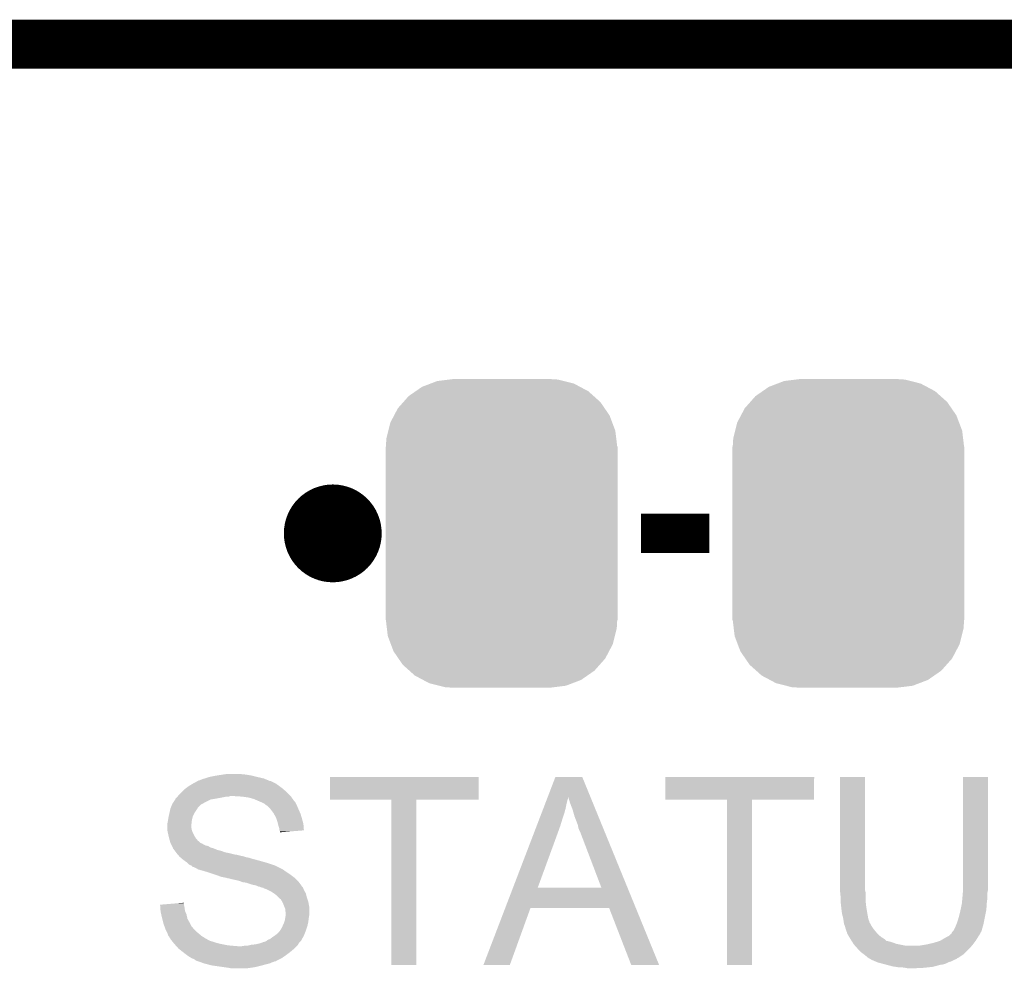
# Model space of a CAD drawing. Extents: x -9 to 122, y -9 to 65.
# Tile 297 of 308: x 97.62 to 102.73, y 59.7 to 64.63. Entities that reach past the tile are written whole.
import ezdxf

# ---------------------------------------------------------------- set-up
doc = ezdxf.new("R2010")
doc.units = 0
doc.layers.get('0').update_dxf_attribs({"linetype": 'CONTINUOUS'})
for name, color, linetype in [('CLICKER_4_FOR_R7FA4M2A_V100_GKO', 14, 'CONTINUOUS'), ('CLICKER_4_FOR_R7FA4M2A_V100_GTO', 12, 'CONTINUOUS'), ('CLICKER_4_FOR_R7FA4M2A_V100_GTS', 13, 'CONTINUOUS')]:
    doc.layers.add(name, color=color, linetype=linetype)

# ---------------------------------------------------------------- blocks, each defined once
blk = doc.blocks.new('CUSTOM_166')
for points in [[(-0.412794, 0.76087), (-0.368484, 0.777768), (0.407388, 0.76087), (0.3756, 0.777768)], [(-0.368484, 0.777768), (-0.333938, 0.790942), (0.3756, 0.777768), (0.32361, 0.790942)], [(-0.333938, 0.790942), (-0.273256, 0.798498), (0.32361, 0.790942), (0.29379, 0.798498)], [(-0.273256, 0.798498), (-0.25019, 0.80137), (0.29379, 0.798498), (0.25019, 0.80137)], [(-0.482218, 0.71288), (-0.44566, 0.738152), (0.47841, 0.71288), (0.45012, 0.738152)], [(-0.44566, 0.738152), (-0.412794, 0.76087), (0.45012, 0.738152), (0.407388, 0.76087)], [(-0.538216, 0.649738), (-0.50967, 0.681926), (0.53514, 0.649738), (0.51306, 0.681926)], [(-0.50967, 0.681926), (-0.482218, 0.71288), (0.51306, 0.681926), (0.47841, 0.71288)], [(-0.55793, 0.61233), (-0.538216, 0.649738), (0.560798, 0.61233), (0.53514, 0.649738)], [(-0.587972, 0.533366), (-0.577562, 0.575076), (0.590586, 0.533366), (0.574852, 0.575076)], [(-0.577562, 0.575076), (-0.55793, 0.61233), (0.574852, 0.575076), (0.560798, 0.61233)], [(-0.597996, 0.49319), (-0.587972, 0.533366), (0.595442, 0.49319), (0.590586, 0.533366)], [(-0.60071, 0.44958), (-0.597996, 0.49319), (0.60071, 0.44958), (0.595442, 0.49319)], [(-0.60198, -0.44958), (-0.60198, 0.44958), (0.60198, -0.44958), (0.60198, 0.44958)], [(-0.59544, -0.49319), (-0.60071, -0.44958), (0.597996, -0.49319), (0.60071, -0.44958)], [(-0.590586, -0.533366), (-0.59544, -0.49319), (0.58797, -0.533366), (0.597996, -0.49319)], [(-0.57485, -0.575076), (-0.590586, -0.533366), (0.577562, -0.575076), (0.58797, -0.533366)], [(-0.560798, -0.61233), (-0.57485, -0.575076), (0.557928, -0.61233), (0.577562, -0.575076)], [(-0.535138, -0.649738), (-0.560798, -0.61233), (0.538216, -0.649738), (0.557928, -0.61233)], [(-0.51306, -0.681926), (-0.535138, -0.649738), (0.509668, -0.681926), (0.538216, -0.649738)], [(-0.478408, -0.71288), (-0.51306, -0.681926), (0.482218, -0.71288), (0.509668, -0.681926)], [(-0.45012, -0.738152), (-0.478408, -0.71288), (0.445658, -0.738152), (0.482218, -0.71288)], [(-0.407386, -0.76087), (-0.45012, -0.738152), (0.412794, -0.76087), (0.445658, -0.738152)], [(-0.3756, -0.777768), (-0.407386, -0.76087), (0.368482, -0.777768), (0.412794, -0.76087)], [(-0.323608, -0.790942), (-0.3756, -0.777768), (0.333938, -0.790942), (0.368482, -0.777768)], [(-0.29379, -0.798498), (-0.323608, -0.790942), (0.273254, -0.798498), (0.333938, -0.790942)], [(-0.25019, -0.80137), (-0.29379, -0.798498), (0.25019, -0.80137), (0.273254, -0.798498)]]:
    blk.add_solid(points)

msp = doc.modelspace()

# ---------------------------------------------------------------- linework, layer by layer
at = {"layer": 'CLICKER_4_FOR_R7FA4M2A_V100_GKO', "const_width": 0.254}
msp.add_lwpolyline([(-4.83108, 64.50076), (117.96014, 64.50076)], dxfattribs=at)
at = {"layer": 'CLICKER_4_FOR_R7FA4M2A_V100_GTO', "const_width": 0.254}
msp.add_lwpolyline([(99.12096, 61.96076, 1), (99.37496, 61.96076, 1)], format="xyb", close=True, dxfattribs=at)
at = {"layer": 'CLICKER_4_FOR_R7FA4M2A_V100_GTO', "const_width": 0.2032}
msp.add_lwpolyline([(100.84816, 61.96076), (101.20376, 61.96076)], dxfattribs=at)
at = {"layer": 'CLICKER_4_FOR_R7FA4M2A_V100_GTO'}
for points in [[(98.559624, 60.6806), (98.56724, 60.68314), (98.90811, 60.6806), (98.902012, 60.68314)], [(98.56724, 60.68314), (98.572322, 60.685682), (98.902012, 60.68314), (98.89591, 60.685682)], [(98.572322, 60.685682), (98.582468, 60.688218), (98.89591, 60.685682), (98.889822, 60.688218)], [(98.582468, 60.688218), (98.582478, 60.68822), (98.889822, 60.688218), (98.889814, 60.68822)], [(98.582478, 60.68822), (98.605342, 60.69584), (98.889814, 60.68822), (98.8568, 60.69584)], [(98.605342, 60.69584), (98.63074, 60.70092), (98.8568, 60.69584), (98.83648, 60.70092)], [(98.63074, 60.70092), (98.64598, 60.70346), (98.83648, 60.70092), (98.82632, 60.70346)], [(98.64598, 60.70346), (98.66122, 60.706), (98.82632, 60.70346), (98.81108, 60.706)], [(98.66122, 60.706), (98.67773, 60.70854), (98.81108, 60.706), (98.79584, 60.70854)], [(98.67773, 60.70854), (98.694242, 60.71108), (98.79584, 60.70854), (98.77044, 60.71108)], [(99.23272, 60.579022), (99.23274, 60.695818), (100.004858, 60.579022), (100.00488, 60.695818)], [(99.23274, 60.695818), (99.232742, 60.69584), (100.00488, 60.695818), (99.232742, 60.69584)], [(100.364724, 60.594094), (100.40367, 60.695826), (100.584956, 60.594094), (100.543364, 60.695826)], [(100.40367, 60.695826), (100.403676, 60.69584), (100.543364, 60.695826), (100.403676, 60.69584)], [(100.97516, 60.579022), (100.97518, 60.695818), (101.747298, 60.579022), (101.74732, 60.695818)], [(100.97518, 60.695818), (100.975182, 60.69584), (101.74732, 60.695818), (100.975182, 60.69584)], [(101.88194, 60.109098), (101.88196, 60.695818), (102.01148, 60.109098), (102.01148, 60.695818)], [(101.88196, 60.695818), (101.881962, 60.69584), (102.01148, 60.695818), (101.881962, 60.69584)], [(102.51948, 60.13196), (102.5195, 60.695818), (102.64902, 60.13196), (102.64902, 60.695818)], [(102.5195, 60.695818), (102.519502, 60.69584), (102.64902, 60.695818), (102.519502, 60.69584)], [(98.463102, 60.617102), (98.478342, 60.63234), (99.0092, 60.617102), (98.991784, 60.63234)], [(98.478342, 60.63234), (98.481728, 60.63488), (98.991784, 60.63234), (98.98888, 60.63488)], [(98.481728, 60.63488), (98.498662, 60.647582), (98.98888, 60.63488), (98.971944, 60.647582)], [(98.498662, 60.647582), (98.502892, 60.65012), (98.971944, 60.647582), (98.96856, 60.65012)], [(98.502892, 60.65012), (98.524056, 60.662818), (98.96856, 60.65012), (98.95078, 60.662818)], [(98.524056, 60.662818), (98.52406, 60.66282), (98.95078, 60.662818), (98.950778, 60.66282)], [(98.52406, 60.66282), (98.547344, 60.675518), (98.950778, 60.66282), (98.925384, 60.675518)], [(98.547344, 60.675518), (98.547348, 60.67552), (98.925384, 60.675518), (98.920304, 60.67552)], [(98.547348, 60.67552), (98.552006, 60.67806), (98.920304, 60.67552), (98.914208, 60.67806)], [(98.552006, 60.67806), (98.557086, 60.678066), (98.914208, 60.67806), (98.914194, 60.678066)], [(98.557086, 60.678066), (98.559624, 60.6806), (98.914194, 60.678066), (98.90811, 60.6806)], [(98.43008, 60.579004), (98.430086, 60.581546), (98.612992, 60.579004), (98.62824, 60.581546)], [(98.430086, 60.581546), (98.43262, 60.58408), (98.62824, 60.581546), (98.64344, 60.58408)], [(98.43262, 60.58408), (98.4377, 60.58916), (98.64344, 60.58408), (98.67138, 60.58916)], [(98.4377, 60.58916), (98.437702, 60.589162), (98.67138, 60.58916), (98.671388, 60.589162)], [(98.437702, 60.589162), (98.441764, 60.59424), (98.671388, 60.589162), (98.696778, 60.59424)], [(98.441764, 60.59424), (98.443794, 60.596778), (98.706936, 60.59424), (98.714558, 60.596778)], [(98.443794, 60.596778), (98.443796, 60.59678), (98.714558, 60.596778), (98.734882, 60.59678)], [(98.443796, 60.59678), (98.44786, 60.60186), (99.02952, 60.59678), (99.024442, 60.60186)], [(98.44786, 60.60186), (98.463102, 60.617102), (99.024442, 60.60186), (99.0092, 60.617102)], [(98.77552, 60.59424), (98.734882, 60.59678), (99.0313, 60.59424), (99.02952, 60.59678)], [(98.811078, 60.58916), (98.77552, 60.59424), (99.034856, 60.58916), (99.0313, 60.59424)], [(98.83902, 60.581542), (98.811078, 60.58916), (99.040188, 60.581542), (99.034856, 60.58916)], [(98.86188, 60.57138), (98.83902, 60.581542), (99.047302, 60.57138), (99.040188, 60.581542)], [(100.358946, 60.579002), (100.360892, 60.584084), (100.46716, 60.579002), (100.4697, 60.584084)], [(100.360892, 60.584084), (100.364724, 60.594094), (100.4697, 60.584084), (100.469704, 60.594094)], [(100.479858, 60.56122), (100.469704, 60.594094), (100.598396, 60.56122), (100.584956, 60.594094)], [(98.402988, 60.52312), (98.404682, 60.530742), (98.539302, 60.52312), (98.543872, 60.530742)], [(98.404682, 60.530742), (98.406712, 60.535818), (98.543872, 60.530742), (98.546918, 60.535818)], [(98.406712, 60.535818), (98.413824, 60.553598), (98.546918, 60.535818), (98.5647, 60.553598)], [(98.413824, 60.553598), (98.414842, 60.556142), (98.5647, 60.553598), (98.569784, 60.556142)], [(98.414842, 60.556142), (98.416532, 60.55868), (98.569784, 60.556142), (98.57486, 60.55868)], [(98.416532, 60.55868), (98.421612, 60.5663), (98.57486, 60.55868), (98.587562, 60.5663)], [(98.421612, 60.5663), (98.430076, 60.578998), (98.587562, 60.5663), (98.612958, 60.578998)], [(98.430076, 60.578998), (98.43008, 60.579004), (98.612958, 60.578998), (98.612992, 60.579004)], [(98.861886, 60.571378), (98.86188, 60.57138), (99.047302, 60.571378), (99.047302, 60.57138)], [(98.873744, 60.566296), (98.861886, 60.571378), (99.052382, 60.566296), (99.047302, 60.571378)], [(98.87966, 60.56376), (98.873744, 60.566296), (99.05365, 60.56376), (99.052382, 60.566296)], [(98.894896, 60.556142), (98.87966, 60.56376), (99.05746, 60.556142), (99.05365, 60.56376)], [(98.902514, 60.548526), (98.894896, 60.556142), (99.061268, 60.548526), (99.05746, 60.556142)], [(98.905054, 60.54852), (98.902514, 60.548526), (99.06127, 60.54852), (99.061268, 60.548526)], [(98.907596, 60.54598), (98.905054, 60.54852), (99.06254, 60.54598), (99.06127, 60.54852)], [(98.925378, 60.5282), (98.907596, 60.54598), (99.07016, 60.5282), (99.06254, 60.54598)], [(99.552738, 60.579), (99.23272, 60.579022), (100.004858, 60.579), (100.004858, 60.579022)], [(99.55274, 60.578978), (99.552738, 60.579), (99.6823, 60.578978), (100.004858, 60.579)], [(99.55276, 59.720502), (99.55274, 60.578978), (99.682278, 59.720502), (99.6823, 60.578978)], [(100.330746, 60.50534), (100.341442, 60.533278), (100.449378, 60.50534), (100.457, 60.533278)], [(100.341442, 60.533278), (100.351166, 60.55868), (100.457, 60.533278), (100.46208, 60.55868)], [(100.351166, 60.55868), (100.358946, 60.579002), (100.46208, 60.55868), (100.46716, 60.579002)], [(100.49256, 60.528202), (100.479858, 60.56122), (100.611894, 60.528202), (100.598396, 60.56122)], [(101.295178, 60.579), (100.97516, 60.579022), (101.747298, 60.579), (101.747298, 60.579022)], [(101.29518, 60.578978), (101.295178, 60.579), (101.42474, 60.578978), (101.747298, 60.579)], [(101.2952, 59.720502), (101.29518, 60.578978), (101.424718, 59.720502), (101.42474, 60.578978)], [(98.392704, 60.472318), (98.39452, 60.485018), (98.51644, 60.472318), (98.519612, 60.485018)], [(98.39452, 60.485018), (98.396212, 60.492638), (98.519612, 60.485018), (98.521518, 60.492638)], [(98.396212, 60.492638), (98.3996, 60.507878), (98.521518, 60.492638), (98.52914, 60.507878)], [(98.3996, 60.507878), (98.402988, 60.52312), (98.52914, 60.507878), (98.539302, 60.52312)], [(98.94062, 60.507882), (98.925378, 60.5282), (99.079192, 60.507882), (99.07016, 60.5282)], [(98.942034, 60.50534), (98.94062, 60.507882), (99.080322, 60.50534), (99.079192, 60.507882)], [(98.95332, 60.485022), (98.942034, 60.50534), (99.086416, 60.485022), (99.080322, 60.50534)], [(98.955014, 60.47994), (98.95332, 60.485022), (99.08794, 60.47994), (99.086416, 60.485022)], [(98.96094, 60.462158), (98.955014, 60.47994), (99.09279, 60.462158), (99.08794, 60.47994)], [(100.319078, 60.47486), (100.330746, 60.50534), (100.43922, 60.47486), (100.449378, 60.50534)], [(100.502718, 60.49264), (100.49256, 60.528202), (100.626432, 60.49264), (100.611894, 60.528202)], [(100.51542, 60.45962), (100.502718, 60.49264), (100.639932, 60.45962), (100.626432, 60.49264)], [(98.38944, 60.454542), (98.39198, 60.46724), (98.514464, 60.454542), (98.515874, 60.46724)], [(98.38944, 60.449458), (98.38944, 60.454542), (98.5139, 60.449458), (98.514464, 60.454542)], [(98.38944, 60.431678), (98.38944, 60.449458), (98.5139, 60.431678), (98.5139, 60.449458)], [(98.38944, 60.418978), (98.38944, 60.431678), (98.516442, 60.418978), (98.5139, 60.431678)], [(98.39198, 60.46724), (98.392704, 60.472318), (98.515874, 60.46724), (98.51644, 60.472318)], [(98.963482, 60.451998), (98.96094, 60.462158), (99.09556, 60.451998), (99.09279, 60.462158)], [(98.966022, 60.44184), (98.963482, 60.451998), (99.096336, 60.44184), (99.09556, 60.451998)], [(98.971098, 60.426602), (98.966022, 60.44184), (99.097498, 60.426602), (99.096336, 60.44184)], [(98.9711, 60.418984), (98.971098, 60.426602), (99.098078, 60.418984), (99.097498, 60.426602)], [(100.292824, 60.40628), (100.306436, 60.44184), (100.41636, 60.40628), (100.42906, 60.44184)], [(100.306436, 60.44184), (100.319078, 60.47486), (100.42906, 60.44184), (100.43922, 60.47486)], [(100.5205, 60.446918), (100.51542, 60.45962), (100.645124, 60.446918), (100.639932, 60.45962)], [(100.523042, 60.431678), (100.5205, 60.446918), (100.651354, 60.431678), (100.645124, 60.446918)], [(100.52812, 60.41898), (100.523042, 60.431678), (100.656546, 60.41898), (100.651354, 60.431678)], [(98.38944, 60.416442), (98.38944, 60.418978), (98.517458, 60.416442), (98.516442, 60.418978)], [(98.3917, 60.40628), (98.38944, 60.416442), (98.52152, 60.40628), (98.517458, 60.416442)], [(98.39452, 60.39358), (98.3917, 60.40628), (98.527872, 60.39358), (98.52152, 60.40628)], [(98.395156, 60.391042), (98.39452, 60.39358), (98.52914, 60.391042), (98.527872, 60.39358)], [(98.39833, 60.37834), (98.395156, 60.391042), (98.53676, 60.37834), (98.52914, 60.391042)], [(98.3996, 60.37326), (98.39833, 60.37834), (98.540996, 60.37326), (98.53676, 60.37834)], [(98.971104, 60.418978), (98.9711, 60.418984), (99.098078, 60.418978), (99.098078, 60.418984)], [(98.973638, 60.413904), (98.971104, 60.418978), (99.035772, 60.413904), (99.098078, 60.418978)], [(98.97364, 60.408844), (98.973638, 60.413904), (98.97364, 60.408844), (99.035772, 60.413904)], [(100.183926, 60.121828), (100.292824, 60.40628), (100.31223, 60.121828), (100.41636, 60.40628)], [(100.5332, 60.408818), (100.52812, 60.41898), (100.6607, 60.408818), (100.656546, 60.41898)], [(100.538284, 60.393578), (100.5332, 60.408818), (100.66693, 60.393578), (100.6607, 60.408818)], [(100.54082, 60.391034), (100.538284, 60.393578), (100.667972, 60.391034), (100.66693, 60.393578)], [(100.540822, 60.388496), (100.54082, 60.391034), (100.669008, 60.388496), (100.667972, 60.391034)], [(100.642388, 60.1218), (100.540822, 60.388496), (100.77804, 60.1218), (100.669008, 60.388496)], [(98.402504, 60.3631), (98.3996, 60.37326), (98.549468, 60.3631), (98.540996, 60.37326)], [(98.402504, 60.363094), (98.402504, 60.3631), (98.552006, 60.363094), (98.549468, 60.3631)], [(98.404678, 60.355482), (98.402504, 60.363094), (98.559622, 60.355482), (98.552006, 60.363094)], [(98.40595, 60.35294), (98.404678, 60.355482), (98.562164, 60.35294), (98.559622, 60.355482)], [(98.407222, 60.350398), (98.40595, 60.35294), (98.569784, 60.350398), (98.562164, 60.35294)], [(98.40976, 60.34532), (98.407222, 60.350398), (98.577402, 60.34532), (98.569784, 60.350398)], [(98.4123, 60.34024), (98.40976, 60.34532), (98.587562, 60.34024), (98.577402, 60.34532)], [(98.41357, 60.3377), (98.4123, 60.34024), (98.600262, 60.3377), (98.587562, 60.34024)], [(98.41738, 60.33008), (98.41357, 60.3377), (98.612958, 60.33008), (98.600262, 60.3377)], [(98.417382, 60.330078), (98.41738, 60.33008), (98.61296, 60.330078), (98.612958, 60.33008)], [(98.419076, 60.325), (98.417382, 60.330078), (98.630742, 60.325), (98.61296, 60.330078)], [(98.41992, 60.322464), (98.419076, 60.325), (98.63666, 60.322464), (98.630742, 60.325)], [(98.422458, 60.31992), (98.41992, 60.322464), (98.642596, 60.31992), (98.63666, 60.322464)], [(98.424364, 60.31738), (98.422458, 60.31992), (98.648522, 60.31738), (98.642596, 60.31992)], [(98.428176, 60.312298), (98.424364, 60.31738), (98.668842, 60.312298), (98.648522, 60.31738)], [(98.43389, 60.30468), (98.428176, 60.312298), (98.689162, 60.30468), (98.668842, 60.312298)], [(98.4377, 60.2996), (98.43389, 60.30468), (98.71456, 60.2996), (98.689162, 60.30468)], [(98.4377, 60.299598), (98.4377, 60.2996), (98.71457, 60.299598), (98.71456, 60.2996)], [(98.44423, 60.29198), (98.4377, 60.299598), (98.745042, 60.29198), (98.71457, 60.299598)], [(98.448584, 60.2869), (98.44423, 60.29198), (98.77044, 60.2869), (98.750122, 60.29198)], [(98.450764, 60.284358), (98.448584, 60.2869), (98.78314, 60.284358), (98.77044, 60.2869)], [(98.452938, 60.28182), (98.450764, 60.284358), (98.790758, 60.28182), (98.78314, 60.284358)], [(98.455902, 60.27928), (98.452938, 60.28182), (98.79838, 60.27928), (98.790758, 60.28182)], [(98.458868, 60.276738), (98.455902, 60.27928), (98.813622, 60.276738), (98.79838, 60.27928)], [(98.464792, 60.271662), (98.458868, 60.276738), (98.82886, 60.271662), (98.813622, 60.276738)], [(98.47072, 60.26658), (98.464792, 60.271662), (98.847914, 60.26658), (98.82886, 60.271662)], [(98.477832, 60.2615), (98.47072, 60.26658), (98.86696, 60.2615), (98.847914, 60.26658)], [(98.4885, 60.25388), (98.477832, 60.2615), (98.89363, 60.25388), (98.86696, 60.2615)], [(98.491042, 60.25134), (98.4885, 60.25388), (98.90252, 60.25134), (98.89363, 60.25388)], [(98.5012, 60.241184), (98.491042, 60.25134), (98.932988, 60.241184), (98.90252, 60.25134)], [(98.513896, 60.2361), (98.5012, 60.241184), (98.94824, 60.2361), (98.932988, 60.241184)], [(98.51898, 60.23102), (98.513896, 60.2361), (98.958404, 60.23102), (98.94824, 60.2361)], [(98.518986, 60.231014), (98.51898, 60.23102), (98.960946, 60.231014), (98.958404, 60.23102)], [(98.521514, 60.228486), (98.518986, 60.231014), (98.963476, 60.228486), (98.960946, 60.231014)], [(98.526596, 60.22848), (98.521514, 60.228486), (98.963482, 60.22848), (98.963476, 60.228486)], [(98.526602, 60.228478), (98.526596, 60.22848), (98.963484, 60.228478), (98.963482, 60.22848)], [(98.53676, 60.2234), (98.526602, 60.228478), (98.97364, 60.2234), (98.963484, 60.228478)], [(98.549458, 60.21578), (98.53676, 60.2234), (98.988878, 60.21578), (98.97364, 60.2234)], [(98.549466, 60.215778), (98.549458, 60.21578), (98.98888, 60.215778), (98.988878, 60.21578)], [(98.5774, 60.20816), (98.549466, 60.215778), (98.999548, 60.20816), (98.98888, 60.215778)], [(98.59391, 60.20308), (98.5774, 60.20816), (99.00666, 60.20308), (98.999548, 60.20816)], [(98.61042, 60.198), (98.59391, 60.20308), (99.01428, 60.198), (99.00666, 60.20308)], [(98.6409, 60.18784), (98.61042, 60.198), (99.02952, 60.18784), (99.01428, 60.198)], [(98.66884, 60.177682), (98.6409, 60.18784), (99.043064, 60.177682), (99.02952, 60.18784)], [(98.694238, 60.1726), (98.66884, 60.177682), (99.049838, 60.1726), (99.043064, 60.177682)], [(98.694246, 60.172598), (98.694238, 60.1726), (99.04984, 60.172598), (99.049838, 60.1726)], [(98.701858, 60.170062), (98.694246, 60.172598), (99.052376, 60.170062), (99.04984, 60.172598)], [(98.709474, 60.17006), (98.701858, 60.170062), (99.052378, 60.17006), (99.052376, 60.170062)], [(98.712014, 60.167526), (98.709474, 60.17006), (99.054912, 60.167526), (99.052378, 60.17006)], [(98.714558, 60.16752), (98.712014, 60.167526), (99.054918, 60.16752), (99.054912, 60.167526)], [(98.760278, 60.15736), (98.714558, 60.16752), (99.065078, 60.15736), (99.054918, 60.16752)], [(98.773834, 60.152278), (98.760278, 60.15736), (99.07016, 60.152278), (99.065078, 60.15736)], [(98.780596, 60.149742), (98.773834, 60.152278), (99.072062, 60.149742), (99.07016, 60.152278)], [(98.798378, 60.1472), (98.780596, 60.149742), (99.07397, 60.1472), (99.072062, 60.149742)], [(98.82886, 60.137042), (98.798378, 60.1472), (99.081588, 60.137042), (99.07397, 60.1472)], [(98.84156, 60.1345), (98.82886, 60.137042), (99.083494, 60.1345), (99.081588, 60.137042)], [(98.851718, 60.131962), (98.84156, 60.1345), (99.085398, 60.131962), (99.083494, 60.1345)], [(98.851726, 60.131958), (98.851718, 60.131962), (99.0854, 60.131958), (99.085398, 60.131962)], [(98.861876, 60.126882), (98.851726, 60.131958), (99.087942, 60.126882), (99.0854, 60.131958)], [(98.866956, 60.12688), (98.861876, 60.126882), (99.087942, 60.12688), (99.087942, 60.126882)], [(98.879656, 60.121802), (98.866956, 60.12688), (99.093016, 60.121802), (99.087942, 60.12688)], [(98.887258, 60.1218), (98.879656, 60.121802), (99.093018, 60.1218), (99.093016, 60.121802)], [(98.88726, 60.121796), (98.887258, 60.1218), (99.09302, 60.121796), (99.093018, 60.1218)], [(98.88728, 60.119276), (98.88726, 60.121796), (99.09403, 60.119276), (99.09302, 60.121796)], [(98.9076, 60.11164), (98.88728, 60.119276), (99.097084, 60.11164), (99.09403, 60.119276)], [(100.143076, 60.01512), (100.183916, 60.1218), (100.821654, 60.01512), (100.77804, 60.1218)], [(100.183916, 60.1218), (100.183926, 60.121828), (100.642388, 60.1218), (100.31223, 60.121828)], [(102.51948, 60.106558), (102.51948, 60.13196), (102.64902, 60.106558), (102.64902, 60.13196)], [(98.912684, 60.109098), (98.9076, 60.11164), (99.0981, 60.109098), (99.097084, 60.11164)], [(98.927918, 60.10148), (98.912684, 60.109098), (99.102454, 60.10148), (99.0981, 60.109098)], [(98.94316, 60.09132), (98.927918, 60.10148), (99.10826, 60.09132), (99.102454, 60.10148)], [(98.943166, 60.091316), (98.94316, 60.09132), (99.108262, 60.091316), (99.10826, 60.09132)], [(98.953318, 60.0837), (98.943166, 60.091316), (99.110166, 60.0837), (99.108262, 60.091316)], [(98.966018, 60.071002), (98.953318, 60.0837), (99.11334, 60.071002), (99.110166, 60.0837)], [(98.973634, 60.063386), (98.966018, 60.071002), (99.11588, 60.063386), (99.11334, 60.071002)], [(101.88194, 60.101478), (101.88194, 60.109098), (102.013386, 60.101478), (102.01148, 60.109098)], [(101.882196, 60.098938), (101.88194, 60.101478), (102.01402, 60.098938), (102.013386, 60.101478)], [(101.88448, 60.07608), (101.882196, 60.098938), (102.01402, 60.07608), (102.01402, 60.098938)], [(101.88448, 60.06084), (101.88448, 60.07608), (102.01402, 60.06084), (102.01402, 60.07608)], [(102.516478, 60.06338), (102.51694, 60.06846), (102.64648, 60.06338), (102.64648, 60.06846)], [(102.51694, 60.06846), (102.519056, 60.093858), (102.64648, 60.06846), (102.64648, 60.093858)], [(102.519056, 60.093858), (102.51948, 60.098938), (102.64648, 60.093858), (102.647496, 60.098938)], [(102.51948, 60.098938), (102.51948, 60.106558), (102.647496, 60.098938), (102.64902, 60.106558)], [(98.351342, 60.032878), (98.382042, 60.035436), (98.4758, 60.032878), (98.4758, 60.035436)], [(98.351522, 60.030358), (98.351342, 60.032878), (98.4758, 60.030358), (98.4758, 60.032878)], [(98.35243, 60.01766), (98.351522, 60.030358), (98.47834, 60.01766), (98.4758, 60.030358)], [(98.3537, 59.999878), (98.35243, 60.01766), (98.480882, 59.999878), (98.47834, 60.01766)], [(98.382042, 60.035436), (98.443014, 60.040516), (98.4758, 60.035436), (98.473262, 60.040516)], [(98.443014, 60.040516), (98.47326, 60.043036), (98.473262, 60.040516), (98.47326, 60.043036)], [(98.976168, 60.06338), (98.973634, 60.063386), (99.115882, 60.06338), (99.11588, 60.063386)], [(98.9838, 60.050678), (98.976168, 60.06338), (99.120116, 60.050678), (99.115882, 60.06338)], [(98.98507, 60.04814), (98.9838, 60.050678), (99.12096, 60.04814), (99.120116, 60.050678)], [(98.99142, 60.03544), (98.98507, 60.04814), (99.12327, 60.03544), (99.12096, 60.04814)], [(98.997518, 60.020198), (98.99142, 60.03544), (99.12604, 60.020198), (99.12327, 60.03544)], [(99.001578, 60.010044), (98.997518, 60.020198), (99.12604, 60.010044), (99.12604, 60.020198)], [(101.88448, 60.050682), (101.88448, 60.06084), (102.014868, 60.050682), (102.01402, 60.06084)], [(101.886738, 60.03036), (101.88448, 60.050682), (102.01656, 60.03036), (102.014868, 60.050682)], [(101.88956, 60.00496), (101.886738, 60.03036), (102.020468, 60.00496), (102.01656, 60.03036)], [(102.50932, 60.01512), (102.5144, 60.04052), (102.641908, 60.01512), (102.6436, 60.04052)], [(102.5144, 60.04052), (102.51486, 60.0456), (102.6436, 60.04052), (102.64394, 60.0456)], [(102.51486, 60.0456), (102.516478, 60.06338), (102.64394, 60.0456), (102.64648, 60.06338)], [(98.35388, 59.99734), (98.3537, 59.999878), (98.48197, 59.99734), (98.480882, 59.999878)], [(98.357398, 59.982098), (98.35388, 59.99734), (98.4885, 59.982098), (98.48197, 59.99734)], [(98.3615, 59.96432), (98.357398, 59.982098), (98.492452, 59.96432), (98.4885, 59.982098)], [(99.001156, 59.96432), (99.003696, 59.979558), (99.1235, 59.96432), (99.12604, 59.979558)], [(99.00158, 59.999884), (99.001578, 60.010044), (99.12604, 59.999884), (99.12604, 60.010044)], [(99.004118, 59.992262), (99.00158, 59.999884), (99.12604, 59.992262), (99.12604, 59.999884)], [(99.003696, 59.979558), (99.00412, 59.982102), (99.12604, 59.979558), (99.12604, 59.982102)], [(99.00412, 59.982102), (99.004118, 59.992262), (99.12604, 59.982102), (99.12604, 59.992262)], [(100.030292, 59.72051), (100.14307, 60.015104), (100.167434, 59.72051), (100.274116, 60.015104)], [(100.14307, 60.015104), (100.143076, 60.01512), (100.274116, 60.015104), (100.683044, 60.01512)], [(100.797356, 59.720494), (100.683044, 60.01512), (100.942104, 59.720494), (100.821654, 60.01512)], [(101.890514, 59.99734), (101.88956, 60.00496), (102.02164, 59.99734), (102.020468, 60.00496)], [(101.8921, 59.984642), (101.890514, 59.99734), (102.02395, 59.984642), (102.02164, 59.99734)], [(101.896456, 59.9694), (101.8921, 59.984642), (102.02672, 59.9694), (102.02395, 59.984642)], [(101.89718, 59.966862), (101.896456, 59.9694), (102.027228, 59.966862), (102.02672, 59.9694)], [(101.898874, 59.956698), (101.89718, 59.966862), (102.029262, 59.956698), (102.027228, 59.966862)], [(102.49408, 59.95416), (102.49916, 59.97194), (102.630732, 59.95416), (102.634288, 59.97194)], [(102.49916, 59.97194), (102.50424, 59.99226), (102.634288, 59.97194), (102.638352, 59.99226)], [(102.50424, 59.99226), (102.507626, 60.007498), (102.638352, 59.99226), (102.6414, 60.007498)], [(102.507626, 60.007498), (102.50932, 60.01512), (102.6414, 60.007498), (102.641908, 60.01512)], [(98.362772, 59.959238), (98.3615, 59.96432), (98.49358, 59.959238), (98.492452, 59.96432)], [(98.367216, 59.94146), (98.362772, 59.959238), (98.50374, 59.94146), (98.49358, 59.959238)], [(98.36912, 59.933842), (98.367216, 59.94146), (98.50755, 59.933842), (98.50374, 59.94146)], [(98.37374, 59.92114), (98.36912, 59.933842), (98.513902, 59.92114), (98.50755, 59.933842)], [(98.375588, 59.916058), (98.37374, 59.92114), (98.51898, 59.916058), (98.513902, 59.92114)], [(98.37928, 59.905902), (98.375588, 59.916058), (98.526602, 59.905902), (98.51898, 59.916058)], [(98.9838, 59.91352), (98.986848, 59.92114), (99.113338, 59.91352), (99.115878, 59.92114)], [(98.986848, 59.92114), (98.98888, 59.92622), (99.115878, 59.92114), (99.117006, 59.92622)], [(98.98888, 59.92622), (98.99396, 59.936382), (99.117006, 59.92622), (99.119266, 59.936382)], [(98.99396, 59.936382), (98.9965, 59.944002), (99.119266, 59.936382), (99.12096, 59.944002)], [(98.9965, 59.944002), (98.99904, 59.95162), (99.12096, 59.944002), (99.121912, 59.95162)], [(98.99904, 59.95162), (99.001156, 59.96432), (99.121912, 59.95162), (99.1235, 59.96432)], [(101.89972, 59.95162), (101.898874, 59.956698), (102.031294, 59.95162), (102.029262, 59.956698)], [(101.90081, 59.943996), (101.89972, 59.95162), (102.03434, 59.943996), (102.031294, 59.95162)], [(101.901174, 59.941454), (101.90081, 59.943996), (102.034344, 59.941454), (102.03434, 59.943996)], [(101.90226, 59.933844), (101.901174, 59.941454), (102.039418, 59.933844), (102.034344, 59.941454)], [(101.902264, 59.933838), (101.90226, 59.933844), (102.03942, 59.933838), (102.039418, 59.933844)], [(101.906326, 59.923678), (101.902264, 59.933838), (102.044502, 59.923678), (102.03942, 59.933838)], [(101.907338, 59.921142), (101.906326, 59.923678), (102.046194, 59.921142), (102.044502, 59.923678)], [(101.909882, 59.91098), (101.907338, 59.921142), (102.052968, 59.91098), (102.046194, 59.921142)], [(102.47884, 59.91352), (102.485952, 59.9313), (102.62108, 59.91352), (102.62616, 59.9313)], [(102.485952, 59.9313), (102.489, 59.938918), (102.62616, 59.9313), (102.627682, 59.938918)], [(102.489, 59.938918), (102.49408, 59.95416), (102.627682, 59.938918), (102.630732, 59.95416)], [(98.379282, 59.9059), (98.37928, 59.905902), (98.526602, 59.9059), (98.526602, 59.905902)], [(98.384362, 59.89574), (98.379282, 59.9059), (98.53676, 59.89574), (98.526602, 59.9059)], [(98.38944, 59.88558), (98.384362, 59.89574), (98.548954, 59.88558), (98.53676, 59.89574)], [(98.39452, 59.870344), (98.38944, 59.88558), (98.567238, 59.870344), (98.548954, 59.88558)], [(98.394524, 59.87034), (98.39452, 59.870344), (98.567242, 59.87034), (98.567238, 59.870344)], [(98.399598, 59.86526), (98.394524, 59.87034), (98.575372, 59.86526), (98.567242, 59.87034)], [(98.402138, 59.860184), (98.399598, 59.86526), (98.583494, 59.860184), (98.575372, 59.86526)], [(98.92284, 59.855102), (98.93554, 59.86526), (99.088402, 59.855102), (99.093942, 59.86526)], [(98.93554, 59.86526), (98.946966, 59.872878), (99.093942, 59.86526), (99.0981, 59.872878)], [(98.946966, 59.872878), (98.95078, 59.87542), (99.0981, 59.872878), (99.099116, 59.87542)], [(98.95078, 59.87542), (98.963482, 59.885582), (99.099116, 59.87542), (99.10318, 59.885582)], [(98.963482, 59.885582), (98.974062, 59.89828), (99.10318, 59.885582), (99.10826, 59.89828)], [(98.974062, 59.89828), (98.976182, 59.900824), (99.10826, 59.89828), (99.109106, 59.900824)], [(98.976182, 59.900824), (98.978722, 59.905902), (99.109106, 59.900824), (99.110798, 59.905902)], [(98.978722, 59.905902), (98.9838, 59.91352), (99.110798, 59.905902), (99.113338, 59.91352)], [(101.91073, 59.90844), (101.909882, 59.91098), (102.05466, 59.90844), (102.052968, 59.91098)], [(101.91496, 59.895742), (101.91073, 59.90844), (102.06482, 59.895742), (102.05466, 59.90844)], [(101.914962, 59.89574), (101.91496, 59.895742), (102.06482, 59.89574), (102.06482, 59.895742)], [(101.917498, 59.890664), (101.914962, 59.89574), (102.06905, 59.890664), (102.06482, 59.89574)], [(101.9175, 59.885584), (101.917498, 59.890664), (102.073284, 59.885584), (102.06905, 59.890664)], [(101.920468, 59.880498), (101.9175, 59.885584), (102.07752, 59.880498), (102.073284, 59.885584)], [(101.929356, 59.86526), (101.920468, 59.880498), (102.095302, 59.86526), (102.07752, 59.880498)], [(101.93528, 59.8551), (101.929356, 59.86526), (102.111556, 59.8551), (102.095302, 59.86526)], [(102.43058, 59.86272), (102.435658, 59.86526), (102.596632, 59.86272), (102.59822, 59.86526)], [(102.435658, 59.86526), (102.44582, 59.870342), (102.59822, 59.86526), (102.601608, 59.870342)], [(102.44582, 59.870342), (102.45598, 59.880496), (102.601608, 59.870342), (102.608378, 59.880496)], [(102.45598, 59.880496), (102.458526, 59.88304), (102.608378, 59.880496), (102.609226, 59.88304)], [(102.458526, 59.88304), (102.46106, 59.883062), (102.609226, 59.88304), (102.609234, 59.883062)], [(102.46106, 59.883062), (102.461062, 59.885584), (102.609234, 59.883062), (102.610074, 59.885584)], [(102.461062, 59.885584), (102.462328, 59.888116), (102.610074, 59.885584), (102.61092, 59.888116)], [(102.462328, 59.888116), (102.463602, 59.89066), (102.61092, 59.888116), (102.61346, 59.89066)], [(102.463602, 59.89066), (102.466134, 59.893194), (102.61346, 59.89066), (102.615994, 59.893194)], [(102.466134, 59.893194), (102.468678, 59.895738), (102.615994, 59.893194), (102.616, 59.895738)], [(102.468678, 59.895738), (102.46868, 59.89574), (102.616, 59.895738), (102.616, 59.89574)], [(102.46868, 59.89574), (102.47376, 59.903362), (102.616, 59.89574), (102.618178, 59.903362)], [(102.47376, 59.903362), (102.47884, 59.91352), (102.618178, 59.903362), (102.62108, 59.91352)], [(98.404674, 59.857646), (98.402138, 59.860184), (98.587554, 59.857646), (98.583494, 59.860184)], [(98.404676, 59.857642), (98.404674, 59.857646), (98.58756, 59.857642), (98.587554, 59.857646)], [(98.40468, 59.855106), (98.404676, 59.857642), (98.592126, 59.855106), (98.58756, 59.857642)], [(98.412812, 59.84494), (98.40468, 59.855106), (98.610426, 59.84494), (98.592126, 59.855106)], [(98.412814, 59.844938), (98.412812, 59.84494), (98.612964, 59.844938), (98.610426, 59.84494)], [(98.414844, 59.8424), (98.412814, 59.844938), (98.618044, 59.8424), (98.612964, 59.844938)], [(98.414846, 59.842398), (98.414844, 59.8424), (98.620582, 59.842398), (98.618044, 59.8424)], [(98.418906, 59.83732), (98.414846, 59.842398), (98.63582, 59.83732), (98.620582, 59.842398)], [(98.42297, 59.83224), (98.418906, 59.83732), (98.653598, 59.83224), (98.63582, 59.83732)], [(98.425002, 59.829698), (98.42297, 59.83224), (98.66504, 59.829698), (98.653598, 59.83224)], [(98.427288, 59.82716), (98.425002, 59.829698), (98.67646, 59.82716), (98.66504, 59.829698)], [(98.43186, 59.82208), (98.427288, 59.82716), (98.70186, 59.82208), (98.67646, 59.82716)], [(98.434146, 59.81954), (98.43186, 59.82208), (98.7298, 59.81954), (98.70186, 59.82208)], [(98.436432, 59.817), (98.434146, 59.81954), (98.760278, 59.817), (98.7298, 59.81954)], [(98.445576, 59.80684), (98.436432, 59.817), (99.04984, 59.80684), (99.06, 59.817)], [(98.772982, 59.817), (98.788222, 59.81954), (99.06, 59.817), (99.06254, 59.81954)], [(98.803462, 59.81954), (98.813614, 59.822078), (99.06254, 59.81954), (99.065078, 59.822078)], [(98.813614, 59.822078), (98.823782, 59.82462), (99.065078, 59.822078), (99.066602, 59.82462)], [(98.823782, 59.82462), (98.84664, 59.82716), (99.066602, 59.82462), (99.068126, 59.82716)], [(98.84664, 59.82716), (98.869502, 59.832242), (99.068126, 59.82716), (99.071176, 59.832242)], [(98.869502, 59.832242), (98.876266, 59.834778), (99.071176, 59.832242), (99.072698, 59.834778)], [(98.876266, 59.834778), (98.889824, 59.83986), (99.072698, 59.834778), (99.077778, 59.83986)], [(98.889824, 59.83986), (98.892362, 59.839862), (99.077778, 59.83986), (99.07778, 59.839862)], [(98.892362, 59.839862), (98.899982, 59.842402), (99.07778, 59.839862), (99.08032, 59.842402)], [(98.899982, 59.842402), (98.903366, 59.84494), (99.08032, 59.842402), (99.082858, 59.84494)], [(98.903366, 59.84494), (98.91014, 59.85002), (99.082858, 59.84494), (99.085628, 59.85002)], [(98.91014, 59.85002), (98.92284, 59.855102), (99.085628, 59.85002), (99.088402, 59.855102)], [(101.936898, 59.852558), (101.93528, 59.8551), (102.115622, 59.852558), (102.111556, 59.8551)], [(101.941748, 59.844938), (101.936898, 59.852558), (102.123244, 59.844938), (102.115622, 59.852558)], [(101.943364, 59.8424), (101.941748, 59.844938), (102.13594, 59.8424), (102.123244, 59.844938)], [(101.946596, 59.83732), (101.943364, 59.8424), (102.15372, 59.83732), (102.13594, 59.8424)], [(101.951446, 59.8297), (101.946596, 59.83732), (102.174042, 59.8297), (102.15372, 59.83732)], [(101.95306, 59.827162), (101.951446, 59.8297), (102.186732, 59.827162), (102.174042, 59.8297)], [(101.959836, 59.81954), (101.95306, 59.827162), (102.224842, 59.81954), (102.186732, 59.827162)], [(101.97338, 59.8043), (101.959836, 59.81954), (102.552216, 59.8043), (102.565764, 59.81954)], [(102.290882, 59.81954), (102.30358, 59.82208), (102.565764, 59.81954), (102.568022, 59.82208)], [(102.30358, 59.82208), (102.31882, 59.82462), (102.568022, 59.82208), (102.57028, 59.82462)], [(102.31882, 59.82462), (102.33406, 59.82716), (102.57028, 59.82462), (102.572184, 59.82716)], [(102.33406, 59.82716), (102.367078, 59.83478), (102.572184, 59.82716), (102.577898, 59.83478)], [(102.367078, 59.83478), (102.400102, 59.84494), (102.577898, 59.83478), (102.585518, 59.84494)], [(102.400102, 59.84494), (102.400104, 59.844942), (102.585518, 59.84494), (102.58552, 59.844942)], [(102.400104, 59.844942), (102.43058, 59.86272), (102.58552, 59.844942), (102.596632, 59.86272)], [(98.44786, 59.8043), (98.445576, 59.80684), (99.046876, 59.8043), (99.04984, 59.80684)], [(98.46419, 59.7916), (98.44786, 59.8043), (99.032062, 59.7916), (99.046876, 59.8043)], [(98.48705, 59.77382), (98.46419, 59.7916), (99.0092, 59.77382), (99.032062, 59.7916)], [(98.49358, 59.76874), (98.48705, 59.77382), (99.001942, 59.76874), (99.0092, 59.77382)], [(98.5139, 59.756042), (98.49358, 59.76874), (98.9838, 59.756042), (99.001942, 59.76874)], [(101.975922, 59.80176), (101.97338, 59.8043), (102.54996, 59.80176), (102.552216, 59.8043)], [(101.9937, 59.783982), (101.975922, 59.80176), (102.532182, 59.783982), (102.54996, 59.80176)], [(102.003862, 59.77636), (101.9937, 59.783982), (102.52456, 59.77636), (102.532182, 59.783982)], [(102.01402, 59.76874), (102.003862, 59.77636), (102.513128, 59.76874), (102.52456, 59.77636)], [(102.029262, 59.75604), (102.01402, 59.76874), (102.494076, 59.75604), (102.513128, 59.76874)], [(98.513906, 59.75604), (98.5139, 59.756042), (98.983798, 59.75604), (98.9838, 59.756042)], [(98.531676, 59.748422), (98.513906, 59.75604), (98.968564, 59.748422), (98.983798, 59.75604)], [(98.53676, 59.743342), (98.531676, 59.748422), (98.958406, 59.743342), (98.968564, 59.748422)], [(98.541836, 59.740802), (98.53676, 59.743342), (98.953326, 59.740802), (98.958406, 59.743342)], [(98.544376, 59.7408), (98.541836, 59.740802), (98.953322, 59.7408), (98.953326, 59.740802)], [(98.544382, 59.740798), (98.544376, 59.7408), (98.95332, 59.740798), (98.953322, 59.7408)], [(98.55149, 59.73826), (98.544382, 59.740798), (98.950774, 59.73826), (98.95332, 59.740798)], [(98.551496, 59.738258), (98.55149, 59.73826), (98.945696, 59.738258), (98.950774, 59.73826)], [(98.558608, 59.735718), (98.551496, 59.738258), (98.940618, 59.735718), (98.945696, 59.738258)], [(98.565716, 59.73318), (98.558608, 59.735718), (98.930458, 59.73318), (98.940618, 59.735718)], [(98.57994, 59.7281), (98.565716, 59.73318), (98.9203, 59.7281), (98.930458, 59.73318)], [(98.579948, 59.728098), (98.57994, 59.7281), (98.920298, 59.728098), (98.9203, 59.7281)], [(98.59899, 59.72302), (98.579948, 59.728098), (98.89998, 59.72302), (98.920298, 59.728098)], [(98.618038, 59.71794), (98.59899, 59.72302), (98.881352, 59.71794), (98.89998, 59.72302)], [(98.63582, 59.7154), (98.618038, 59.71794), (98.87204, 59.7154), (98.881352, 59.71794)], [(98.68916, 59.70778), (98.63582, 59.7154), (98.83902, 59.70778), (98.87204, 59.7154)], [(99.682278, 59.72048), (99.55276, 59.720502), (99.682278, 59.72048), (99.682278, 59.720502)], [(100.167424, 59.72048), (100.030292, 59.72051), (100.167424, 59.72048), (100.167434, 59.72051)], [(100.942108, 59.72048), (100.942104, 59.720494), (100.942108, 59.72048), (100.797356, 59.720494)], [(101.424718, 59.72048), (101.2952, 59.720502), (101.424718, 59.72048), (101.424718, 59.720502)], [(102.029274, 59.756034), (102.029262, 59.75604), (102.491534, 59.756034), (102.494076, 59.75604)], [(102.039416, 59.750962), (102.029274, 59.756034), (102.486458, 59.750962), (102.491534, 59.756034)], [(102.03942, 59.75096), (102.039416, 59.750962), (102.486456, 59.75096), (102.486458, 59.750962)], [(102.04196, 59.748422), (102.03942, 59.75096), (102.478844, 59.748422), (102.486456, 59.75096)], [(102.041966, 59.74842), (102.04196, 59.748422), (102.47884, 59.74842), (102.478844, 59.748422)], [(102.065672, 59.738258), (102.041966, 59.74842), (102.458518, 59.738258), (102.47884, 59.74842)], [(102.071594, 59.73572), (102.065672, 59.738258), (102.448358, 59.73572), (102.458518, 59.738258)], [(102.077518, 59.73318), (102.071594, 59.73572), (102.443278, 59.73318), (102.448358, 59.73572)], [(102.096568, 59.7281), (102.077518, 59.73318), (102.433118, 59.7281), (102.443278, 59.73318)], [(102.115618, 59.72302), (102.096568, 59.7281), (102.417878, 59.72302), (102.433118, 59.7281)], [(102.125144, 59.72048), (102.115618, 59.72302), (102.400098, 59.72048), (102.417878, 59.72302)], [(102.144194, 59.7154), (102.125144, 59.72048), (102.38232, 59.7154), (102.400098, 59.72048)], [(102.153718, 59.71286), (102.144194, 59.7154), (102.372158, 59.71286), (102.38232, 59.7154)], [(102.170228, 59.71032), (102.153718, 59.71286), (102.361998, 59.71032), (102.372158, 59.71286)], [(102.186738, 59.70778), (102.170228, 59.71032), (102.339138, 59.70778), (102.361998, 59.71032)], [(98.70694, 59.70524), (98.68916, 59.70778), (98.821238, 59.70524), (98.83902, 59.70778)], [(98.719638, 59.7027), (98.70694, 59.70524), (98.803458, 59.7027), (98.821238, 59.70524)], [(102.21976, 59.70524), (102.201978, 59.70778), (102.31628, 59.70524), (102.339138, 59.70778)], [(102.232458, 59.7027), (102.21976, 59.70524), (102.26548, 59.7027), (102.31628, 59.70524)]]:
    msp.add_solid(points, dxfattribs=at)

# ---------------------------------------------------------------- block references
at = {"layer": 'CLICKER_4_FOR_R7FA4M2A_V100_GTS'}
for p in [(100.12426, 61.96076), (101.92512, 61.96076)]:
    msp.add_blockref('CUSTOM_166', p, dxfattribs=at)

doc.saveas('drawing.dxf')
